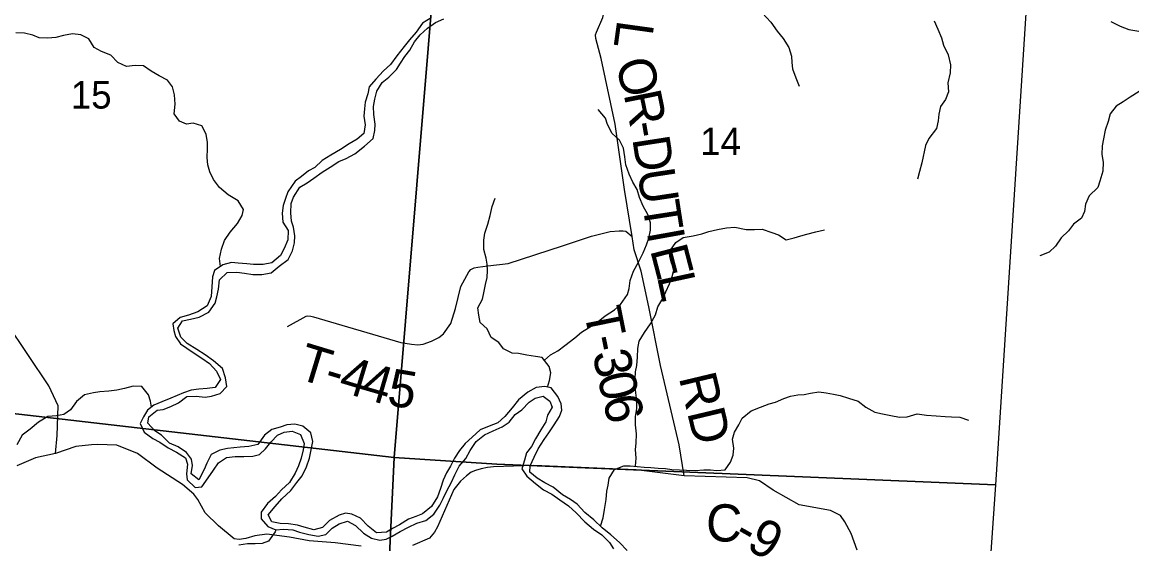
# Model space of a CAD drawing. Extents: x 1624196 to 2029251, y 146837 to 440034.
# Drawn here: x 1898481 to 1907425, y 262043 to 266249 of the extents above; entities that cross this region are included whole.
import ezdxf

# ---------------------------------------------------------------- set-up
doc = ezdxf.new("R2010")
doc.units = 0
for name, color, linetype in [('GM_X_County_Road', 7, 'Continuous'), ('GM_X_County_Road_Text', 7, 'Continuous'), ('GM_X_Minor_River', 7, 'Continuous'), ('GM_X_Section', 7, 'Continuous'), ('GM_X_Section_Text', 7, 'Continuous'), ('GM_X_Township_Road', 7, 'Continuous'), ('GM_X_Township_Road_Text', 7, 'Continuous')]:
    doc.layers.add(name, color=color, linetype=linetype)

msp = doc.modelspace()

# ---------------------------------------------------------------- linework, layer by layer
at = {"layer": 'GM_X_County_Road'}
for points in [[(1901214.2, 262023.9), (1901004.4, 262051.9), (1900794.6, 262066), (1900634.8, 262095.6), (1900453, 262121.4), (1900354.9, 262108.3), (1900284.7, 262087), (1900228.6, 262076.7), (1900190.7, 262083.9), (1900063.6, 262189.3), (1899954.6, 262292.5), (1899897.6, 262399.2), (1899863.1, 262442.2), (1899772.8, 262520.7), (1899568, 262652.9), (1899409.1, 262770.6), (1899243.7, 262838.3), (1899089, 262844.7), (1899039.7, 262840.3), (1898913.6, 262827.5), (1898748.9, 262771.6), (1898588.7, 262736.5), (1898438, 262671.9)], [(1905210.8, 261991.9), (1905162.3, 262126.9), (1905112.5, 262219.2), (1905078, 262271), (1904995.7, 262311.3), (1904742.6, 262357.4), (1904533, 262476.6), (1904424.4, 262551), (1904324.5, 262575.8), (1903816.3, 262591), (1903430.7, 262639.5), (1902605.9, 262674.3), (1902280.6, 262663.9), (1902231.4, 262658.1), (1902180.7, 262647.3), (1902134.9, 262633.9), (1902099.2, 262620.3), (1902061, 262592), (1902013.4, 262547.5), (1901960.1, 262480.6), (1901829.3, 262179), (1901803, 262137.4), (1901776.8, 262105.2), (1901763.4, 262089.4), (1901628.3, 262030.5)]]:
    msp.add_lwpolyline(points, dxfattribs=at)
at = {"layer": 'GM_X_Minor_River'}
for points in [[(1901776.7, 266283), (1901708.5, 266241.3), (1901656.3, 266169.4), (1901604.1, 266107.5), (1901559.9, 266053.6), (1901501.6, 265977.8), (1901449.4, 265907.9), (1901393.2, 265856), (1901331, 265790.2), (1901276.7, 265726.3), (1901266.6, 265670.3), (1901244.3, 265604.3), (1901240.1, 265550.3), (1901235.9, 265490.2), (1901245.7, 265420.1), (1901235.5, 265352.1), (1901181.3, 265306.2), (1901117.2, 265268.4), (1901047, 265222.6), (1900968.9, 265176.9)], [(1904444.9, 266324.8), (1904516.6, 266248.4), (1904566.4, 266176.2), (1904614.2, 266115.9), (1904659.9, 266045.6), (1904681.7, 265973.5), (1904685.5, 265923.4), (1904689.3, 265871.3), (1904717.1, 265801.1), (1904742.9, 265733)], [(1901241.1, 265247.9), (1901309.3, 265311.7), (1901323.6, 265375.8), (1901325.7, 265427.8), (1901316, 265503.9), (1901312.2, 265568), (1901322.4, 265628), (1901340.6, 265692), (1901382.9, 265762), (1901435, 265805.8), (1901499.2, 265867.6), (1901531.4, 265919.6), (1901565.6, 265971.5), (1901605.8, 266023.4), (1901644, 266091.3), (1901688.2, 266147.2), (1901748.4, 266199.1), (1901812.5, 266244.9), (1901880.6, 266274.6)], [(1905832.7, 266259.4), (1905862.5, 266191.2), (1905890.2, 266123), (1905908, 266062.8), (1905945.8, 265986.6), (1905963.5, 265904.5), (1905961.3, 265840.4), (1905943, 265760.4), (1905948.7, 265686.3), (1905924.5, 265626.3), (1905884.3, 265568.4), (1905870.1, 265506.3), (1905864, 265454.3), (1905849.7, 265392.3), (1905789.5, 265310.4), (1905761.3, 265254.5), (1905732.8, 265114.4), (1905712.6, 265044.4), (1905698.3, 264982.4)], [(1907256.7, 266253.9), (1907330.6, 266217.5), (1907400.5, 266189.2), (1907482.5, 266176.9)], [(1900079.5, 264279.4), (1900070, 264343.4), (1900086.3, 264419.4), (1900110.5, 264489.4), (1900156.7, 264555.3), (1900217, 264625.2), (1900255.2, 264689.1), (1900263.4, 264739.1), (1900221.6, 264807.3), (1900141.7, 264855.7), (1900071.9, 264916), (1900022.2, 264980.3), (1899992.4, 265042.5), (1899976.6, 265098.6), (1899972.8, 265156.7), (1899975, 265228.8), (1899973.2, 265278.8), (1899963.4, 265347), (1899927.6, 265413.2), (1899859.7, 265433.5), (1899805.7, 265425.7), (1899749.8, 265449.9), (1899706, 265510.1), (1899714.2, 265588.2), (1899708.5, 265662.3), (1899692.7, 265726.5), (1899650.9, 265780.7), (1899585, 265815), (1899519.1, 265853.3), (1899457.3, 265897.5), (1899391.3, 265899.8), (1899321.3, 265892.1), (1899251.4, 265924.4), (1899195.6, 265982.7), (1899119.7, 266011), (1899061.8, 266045.2), (1899018, 266115.5), (1898954.1, 266145.8), (1898886.1, 266154.1), (1898814.1, 266140.3), (1898752, 266126.5), (1898688, 266118.8), (1898618, 266123), (1898566.1, 266145.3), (1898498.1, 266159.6), (1898430.1, 266161.8)], [(1907484.8, 265690.3), (1907412.6, 265644.6), (1907356.5, 265606.7), (1907300.4, 265572.9), (1907250.2, 265511), (1907234, 265447), (1907211.7, 265377), (1907197.5, 265307), (1907187.3, 265251), (1907183.1, 265182.9), (1907194.9, 265120.8), (1907192.6, 265046.7), (1907166.3, 264966.7), (1907150.2, 264914.7), (1907081.9, 264848.9), (1907051.7, 264781), (1907043.5, 264722.9), (1907019.3, 264669), (1906955.2, 264621.1), (1906915, 264565.2), (1906856.8, 264509.4), (1906810.5, 264443.5), (1906760.4, 264395.6), (1906684.3, 264363.9)], [(1902689.8, 263522.7), (1902739.4, 263566.2), (1902797.5, 263600), (1902853.7, 263641.8), (1902935.9, 263703.6), (1902990.1, 263749.5), (1903046.2, 263785.3), (1903122.4, 263835), (1903180.5, 263880.9), (1903254.7, 263928.6), (1903304.8, 263972.5), (1903359.1, 264052.4), (1903373.3, 264102.4), (1903381.5, 264166.4), (1903407.7, 264240.4), (1903452, 264320.3), (1903486.3, 264390.3), (1903512.5, 264454.2), (1903530.7, 264506.2), (1903544.9, 264572.2), (1903545.1, 264630.3), (1903525.3, 264698.5), (1903487.5, 264764.7), (1903455.8, 264834.9), (1903438, 264899), (1903402.2, 264959.2), (1903372.4, 265023.4), (1903346.7, 265097.6), (1903338.9, 265163.7), (1903327.1, 265231.8), (1903295.4, 265298), (1903235.5, 265352.3), (1903199.8, 265422.6), (1903181.9, 265474.7), (1903124.2, 265545)], [(1901336.5, 262132), (1901270.7, 262184.3), (1901206.9, 262248.6), (1901139, 262282.9), (1901087, 262289.1), (1901035, 262275.3), (1900956.8, 262231.5), (1900900.6, 262173.7), (1900832.6, 262155.9), (1900752.6, 262178.3), (1900700.7, 262194.5), (1900628.7, 262204.8), (1900560.7, 262207), (1900492.8, 262219.3), (1900463, 262277.5), (1900521.2, 262343.3), (1900573.4, 262405.2), (1900645.6, 262473), (1900695.9, 262536.9), (1900738, 262590.8), (1900772.3, 262662.8), (1900796.5, 262734.7), (1900812.8, 262814.8), (1900823, 262868.8), (1900807.2, 262938.9), (1900743.4, 262991.2), (1900677.5, 263007.5), (1900613.4, 263001.8), (1900559.4, 262984), (1900493.3, 262964.2), (1900433.2, 262918.4), (1900378.9, 262844.5), (1900306.8, 262826.7), (1900238.8, 262823), (1900134.8, 262811.4), (1900072.7, 262797.6), (1900004.6, 262763.8), (1899968.4, 262693.9), (1899948.2, 262641.9), (1899903.9, 262560), (1899842.1, 262606.3), (1899854.3, 262674.3), (1899846.5, 262724.4), (1899804.7, 262778.6), (1899736.8, 262824.9), (1899668.9, 262855.2), (1899603.1, 262919.6), (1899549.2, 262953.8), (1899493.5, 263016.1), (1899501.6, 263066.1), (1899567.8, 263119.9), (1899617.8, 263125.7), (1899677.9, 263149.5), (1899740, 263179.3), (1899808.2, 263231.1), (1899882.2, 263234.8), (1899956.2, 263226.5), (1900006.2, 263232.4), (1900076.3, 263256.1), (1900130.5, 263312), (1900120.7, 263382.1), (1900095, 263456.3), (1900023.2, 263518.6), (1899955.3, 263567), (1899887.5, 263609.3), (1899809.6, 263657.6), (1899759.8, 263709.9), (1899736.1, 263782), (1899772.3, 263840), (1899836.3, 263853.7), (1899906.4, 263871.5), (1899986.5, 263911.2), (1900036.8, 263983.1), (1900050.9, 264035.1), (1900063.2, 264097.1), (1900071.4, 264171.2), (1900133.6, 264231), (1900211.6, 264232.7), (1900271.6, 264224.5), (1900339.6, 264214.2), (1900413.6, 264213.9), (1900487.6, 264227.7), (1900551.8, 264281.5), (1900624, 264335.3), (1900660.2, 264405.2), (1900676.4, 264469.2), (1900678.6, 264525.3), (1900668.9, 264595.4), (1900651, 264645.5), (1900645.3, 264711.6), (1900649.5, 264785.7), (1900667.7, 264837.7), (1900720, 264917.5), (1900778.1, 264953.4), (1900832.2, 264991.2), (1900898.4, 265039), (1900964.5, 265080.8), (1901032.7, 265124.6), (1901092.8, 265150.4), (1901160.9, 265188.2), (1901241.1, 265247.9)], [(1900968.9, 265176.9), (1900898.7, 265133.1), (1900838.5, 265077.3), (1900788.4, 265049.4), (1900732.3, 265005.6), (1900680.1, 264965.8), (1900621.8, 264879.9), (1900603.7, 264827.9), (1900583.5, 264769.9), (1900577.3, 264707.9), (1900583, 264635.8), (1900624.8, 264569.5), (1900622.5, 264493.4), (1900592.3, 264423.5), (1900564.1, 264367.5), (1900493.9, 264307.7), (1900423.8, 264296), (1900345.8, 264294.3), (1900291.9, 264300.5), (1900221.9, 264306.8), (1900167.9, 264311), (1900097.8, 264291.2), (1900029.7, 264247.5), (1900013.5, 264195.5), (1900009.2, 264115.4), (1900005, 264037.3), (1899970.7, 263961.3), (1899896.5, 263913.6), (1899822.4, 263885.8), (1899754.4, 263868.1), (1899696.2, 263816.2), (1899704, 263764.1), (1899715.8, 263714), (1899755.6, 263655.8), (1899807.5, 263619.6), (1899867.4, 263579.3), (1899929.2, 263539), (1899991.1, 263496.7), (1900046.9, 263434.5), (1900078.7, 263368.2), (1900036.5, 263304.3), (1899972.4, 263296.6), (1899904.4, 263288.8), (1899842.4, 263281.1), (1899780.3, 263261.3), (1899680.1, 263217.6), (1899606, 263187.9), (1899541.9, 263160.1), (1899489.8, 263120.2), (1899459.6, 263066.3), (1899431.5, 263014.3), (1899463.2, 262944.1), (1899533, 262891.8), (1899590.9, 262863.5), (1899656.8, 262817.2), (1899724.7, 262782.9), (1899796.5, 262736.6), (1899814.3, 262686.5), (1899804.1, 262608.4), (1899811.9, 262558.3), (1899875.7, 262498), (1899927.7, 262501.8), (1899980, 262575.7), (1900022.2, 262637.6), (1900062.4, 262695.5), (1900126.5, 262739.3), (1900196.6, 262747.1), (1900266.6, 262746.8), (1900338.6, 262748.5), (1900392.6, 262762.3), (1900442.8, 262810.2), (1900485, 262862.1), (1900539.2, 262920), (1900591.2, 262943.8), (1900657.3, 262951.5), (1900725.2, 262925.2), (1900754.9, 262853), (1900744.8, 262801), (1900730.5, 262735), (1900708.3, 262671), (1900680.1, 262613), (1900635.9, 262537.1), (1900571.7, 262479.3), (1900523.5, 262423.4), (1900457.3, 262367.6), (1900407, 262297.7), (1900406.8, 262243.7), (1900460.6, 262183.4), (1900526.6, 262155.1), (1900586.6, 262160.9), (1900662.6, 262154.6), (1900716.5, 262138.4), (1900790.4, 262118), (1900866.4, 262105.8), (1900928.4, 262117.5), (1900980.6, 262169.4), (1901036.7, 262205.2), (1901102.8, 262227), (1901168.7, 262190.7), (1901232.5, 262128.4), (1901296.3, 262088.1)], [(1902714.4, 263307), (1902730.7, 263360), (1902742.9, 263422), (1902729.1, 263472.1), (1902671.4, 263546.4), (1902619.4, 263554.6), (1902549.4, 263564.9), (1902481.5, 263577.2), (1902429.5, 263581.4), (1902359.6, 263615.7), (1902323.7, 263665.9), (1902261.9, 263706.2), (1902230.1, 263776.4), (1902172.3, 263828.7), (1902160.5, 263886.8), (1902154.7, 263946.9), (1902190.9, 264014.8), (1902203.1, 264066.8), (1902215.3, 264134.9), (1902229.5, 264190.9), (1902231.7, 264247), (1902227.9, 264297), (1902220.1, 264347.1), (1902202.3, 264417.3), (1902202.6, 264491.3), (1902208.8, 264547.4), (1902233, 264619.4), (1902253.2, 264691.4), (1902269.5, 264763.4), (1902293.7, 264829.4)], [(1903423.7, 262668.1), (1903428.6, 262734.6), (1903424.8, 262802.7), (1903429, 262854.7), (1903431.3, 262928.8), (1903425.5, 263002.9), (1903425.8, 263069), (1903434, 263135), (1903436.2, 263195.1), (1903428.4, 263259.2), (1903420.6, 263315.3), (1903422.8, 263373.3), (1903425, 263429.4), (1903435.2, 263481.4), (1903441.4, 263547.5), (1903443.6, 263617.5), (1903453.8, 263677.6), (1903498.1, 263745.5), (1903544.3, 263815.4), (1903586.6, 263889.3), (1903604.8, 263953.3), (1903645, 264021.2), (1903669.2, 264075.2), (1903699.4, 264139.1), (1903719.6, 264197.1), (1903735.8, 264259.1), (1903714, 264309.3), (1903702.2, 264359.4), (1903706.3, 264409.4), (1903748.5, 264473.3), (1903808.7, 264513.2), (1903888.7, 264524.9), (1903958.8, 264542.6), (1904014.9, 264560.4), (1904084.9, 264578.2), (1904157, 264589.9), (1904225, 264595.7), (1904316.9, 264577.3), (1904382.9, 264577), (1904444.9, 264580.8), (1904524.8, 264552.4), (1904576.8, 264534.2), (1904638.6, 264493.9), (1904704.7, 264509.7), (1904756.8, 264525.5), (1904806.8, 264539.3), (1904876.9, 264559.1), (1904946.9, 264574.8)], [(1899523, 263145.6), (1899514.1, 263194.2), (1899498.2, 263244.3), (1899444.5, 263310.6), (1899376.5, 263314.9), (1899306.4, 263295.1), (1899242.4, 263281.4), (1899178.3, 263273.6), (1899106.3, 263267.9), (1899056.3, 263260.1), (1898982.2, 263244.3), (1898918, 263190.5), (1898869.8, 263124.6), (1898815.7, 263084.8), (1898757.6, 263075), (1898687.6, 263069.3), (1898613.5, 263023.5), (1898545.3, 262967.7), (1898481.1, 262917.9), (1898438.8, 262842)], [(1903358.1, 261988), (1903296.3, 262054.3), (1903226.5, 262116.6), (1903156.7, 262171), (1903088.9, 262235.3), (1903017.1, 262295.7), (1902953.3, 262364), (1902899.5, 262400.2), (1902835.6, 262438.5), (1902759.8, 262500.9), (1902693.9, 262535.2), (1902632, 262573.5), (1902572.2, 262621.8), (1902574.4, 262671.8), (1902606.6, 262741.8), (1902638.8, 262807.7), (1902687.1, 262883.6), (1902725.3, 262937.5), (1902769.5, 263001.4), (1902811.7, 263069.3), (1902829.9, 263121.3), (1902824.1, 263171.4), (1902798.3, 263229.6), (1902744.5, 263299.9), (1902692.6, 263312.1), (1902624.5, 263302.3), (1902556.4, 263264.6), (1902482.2, 263202.8), (1902430, 263138.9), (1902371.7, 263069), (1902315.5, 263019.2), (1902245.5, 262991.5), (1902173.3, 262961.7), (1902107.1, 262903.9), (1902051, 262852), (1902004.8, 262796.1), (1901966.6, 262734.2), (1901932.3, 262668.3), (1901902.2, 262616.3), (1901874, 262556.4), (1901853.7, 262488.4), (1901827.5, 262422.4), (1901779.2, 262344.5), (1901707, 262284.7), (1901655, 262262.9), (1901594.9, 262241.1), (1901522.7, 262197.3), (1901466.6, 262165.5), (1901416.5, 262137.7), (1901336.5, 262132)], [(1903141.5, 262185.4), (1903163, 262253.1), (1903175.2, 262319.1), (1903187.5, 262399.1), (1903193.7, 262467.2), (1903203.9, 262517.2), (1903212.1, 262573.2), (1903256.3, 262643.1), (1903330.4, 262672.9), (1903382.4, 262672.7), (1903438.4, 262666.5), (1903494.4, 262662.2), (1903548.4, 262658), (1903606.3, 262651.8), (1903666.3, 262649.6), (1903718.3, 262643.4), (1903780.3, 262639.1), (1903836.3, 262636.9), (1903908.3, 262634.6), (1903976.3, 262640.4), (1904028.3, 262640.2), (1904080.3, 262634), (1904148.3, 262639.7), (1904190.5, 262701.6), (1904212.7, 262757.6), (1904216.9, 262815.6), (1904207.1, 262885.8), (1904223.3, 262943.8), (1904257.6, 263003.7), (1904285.7, 263055.6), (1904357.9, 263115.4), (1904432, 263145.2), (1904502.1, 263172.9), (1904552.2, 263184.8), (1904620.3, 263214.5), (1904674.3, 263232.3), (1904734.4, 263244.1), (1904784.4, 263247.9), (1904834.4, 263257.8), (1904902.5, 263267.5), (1904960.4, 263261.3), (1905020.4, 263249), (1905074.4, 263238.8), (1905142.3, 263216.5), (1905220.2, 263194.2), (1905282.1, 263145.9), (1905353.9, 263105.6), (1905415.9, 263091.3), (1905481.8, 263079), (1905551.8, 263064.8), (1905613.8, 263066.5), (1905693.9, 263090.2), (1905769.9, 263080), (1905847.8, 263075.6), (1905919.8, 263069.3), (1905971.8, 263067.1), (1906039.8, 263064.9), (1906109.7, 263040.6)], [(1901296.3, 262088.1), (1901364.3, 262071.8), (1901414.3, 262079.6), (1901464.4, 262105.4), (1901528.5, 262143.2), (1901594.7, 262177), (1901662.8, 262210.8), (1901734.8, 262230.5), (1901799, 262282.3), (1901847.3, 262354.2), (1901875.5, 262408.2), (1901905.7, 262476.2), (1901937.9, 262534.1), (1901968.1, 262600.1), (1902004.3, 262668), (1902056.6, 262729.9), (1902092.8, 262795.8), (1902141, 262867.7), (1902207.2, 262921.5), (1902277.3, 262953.3), (1902349.4, 262985), (1902405.6, 263024.9), (1902455.8, 263086.8), (1902507.9, 263124.6), (1902566.1, 263184.4), (1902616.2, 263218.3), (1902680.3, 263234), (1902734.2, 263193.8), (1902752, 263143.7), (1902715.8, 263079.7), (1902701.6, 263025.7), (1902661.4, 262961.8), (1902619.1, 262889.9), (1902584.9, 262828), (1902544.7, 262776), (1902528.5, 262718), (1902508.3, 262648), (1902548.1, 262587.8), (1902617.9, 262529.5), (1902683.7, 262477.2), (1902749.6, 262442.9), (1902815.4, 262396.6), (1902883.3, 262348.2), (1902947.1, 262293.9), (1903016.9, 262221.6), (1903086.6, 262161.2), (1903152.5, 262114.9), (1903214.3, 262052.6), (1903246.1, 262002.4)], [(1900525.6, 262155.5), (1900520.5, 262139.1), (1900466.2, 262065.2), (1900416.2, 262045.4), (1900358.2, 262043.6), (1900296.2, 262043.9), (1900228.1, 262032.1)]]:
    msp.add_lwpolyline(points, dxfattribs=at)
at = {"layer": 'GM_X_Section'}
for points in [[(1901936.3, 268238.6), (1901479, 262738.8), (1898101.4, 263127.8), (1896140.5, 263314.2), (1896616.5, 268601.2)], [(1901936.3, 268238.6), (1906676.3, 267952.9), (1906327.2, 262518.9), (1902307, 262685.1), (1901479, 262738.8)], [(1896140.5, 263314.2), (1898101.4, 263127.8), (1901479, 262738.8), (1901240.8, 257734.7), (1894640.5, 258058.6), (1895645.3, 260627.5)], [(1901479, 262738.8), (1902307, 262685.1), (1906327.2, 262518.9), (1905968.7, 257372.9), (1901240.8, 257734.7)]]:
    msp.add_lwpolyline(points, close=True, dxfattribs=at)
at = {"layer": 'GM_X_Township_Road'}
for points in [[(1903816.3, 262591), (1903776, 262841.8), (1903626, 263480.6), (1903531.2, 263952.5), (1903469, 264240.2), (1903413.9, 264413.2), (1903396.5, 264521.6), (1903335.8, 264898.4), (1903259.3, 265425.6), (1903147, 265956.4), (1903105.5, 266116.8), (1903102, 266147.7), (1903111.2, 266169.2), (1903160.7, 266287.1), (1903188, 266396.5), (1903191.1, 266424.2), (1903191.1, 266445.7), (1903184.3, 266470.9), (1903125.6, 266596), (1903125.5, 266596.2)], [(1898748.9, 262771.6), (1898763.4, 262916.5), (1898771.2, 263155.1), (1898695.7, 263316.9), (1898357.6, 263821.1), (1898177.9, 264274.4), (1898158.9, 265560.2), (1898144.3, 265625.6), (1898132, 265653.3), (1898113.3, 265668.5), (1898021.6, 265704)], [(1900620.5, 263794.7), (1900770.6, 263878), (1900783.9, 263880), (1900806.1, 263878.5), (1900807.6, 263877.3), (1900829.1, 263874.2), (1901533.9, 263665.2), (1901618.5, 263653), (1901670.8, 263646.9), (1901713.8, 263651.6), (1901781.3, 263677.6), (1901839.7, 263705.2), (1901877.7, 263735), (1901934.9, 263818.9), (1901972.4, 263939.8), (1902015.9, 264116.7), (1902081, 264236.4), (1902097.7, 264255), (1902113.9, 264262.8), (1902125.3, 264267.3), (1902153, 264273.5), (1902233.4, 264284.2), (1902398.6, 264303.4), (1902835.7, 264445.6), (1903069.6, 264524.1), (1903221.5, 264559.8), (1903291.9, 264567.6), (1903324.2, 264567.6), (1903347.9, 264562.5), (1903396.5, 264521.6)]]:
    msp.add_lwpolyline(points, dxfattribs=at)

# ---------------------------------------------------------------- texts
at = {"layer": 'GM_X_County_Road_Text'}
for s, rotation, p in [('C', 357.91336, (1903988.2, 262067.2)), ('-', 330.6448, (1904198.5, 262068.4)), ('9', 330.67076, (1904306, 262007.9))]:
    msp.add_text(s, height=300, rotation=rotation, dxfattribs=at).set_placement(p)
at = {"layer": 'GM_X_Section_Text'}
for s, p in [('15', (1898872.5, 265552.3)), ('14', (1903945.7, 265177.2))]:
    msp.add_text(s, height=221, rotation=0.00001, dxfattribs=at).set_placement(p)
at = {"layer": 'GM_X_Township_Road_Text'}
for s, rotation, p in [('L', 262.13262, (1903278.8, 266274.9)), ('O', 285.84501, (1903257.4, 265918.3)), ('R', 281.4416, (1903328.1, 265670.2)), ('-', 279.99555, (1903376.6, 265430.7)), ('D', 278.82123, (1903397.7, 265311)), ('U', 278.64425, (1903438.2, 265050.3)), ('T', 278.80374, (1903478, 264788.4)), ('I', 280.21891, (1903513.6, 264558.7)), ('E', 284.54168, (1903540.8, 264413.3)), ('L', 282.24712, (1903596.4, 264199.2)), ('T', 281.415, (1903006.3, 263923.9)), ('-', 281.57037, (1903050.9, 263703.1)), ('T', 343.10208, (1900685.7, 263379)), ('3', 282.03564, (1903076.1, 263579.8)), ('4', 343.25852, (1901019.2, 263277.8)), ('-', 343.13697, (1900900.7, 263313.7)), ('4', 343.74574, (1901198.8, 263223.8)), ('5', 350.32441, (1901412.8, 263163.6)), ('0', 282.69606, (1903115.5, 263395.4)), ('RD', 283.4383, (1903772.3, 263385.5)), ('6', 283.56506, (1903157.2, 263210.3))]:
    msp.add_text(s, height=300, rotation=rotation, dxfattribs=at).set_placement(p)

doc.saveas('drawing.dxf')
